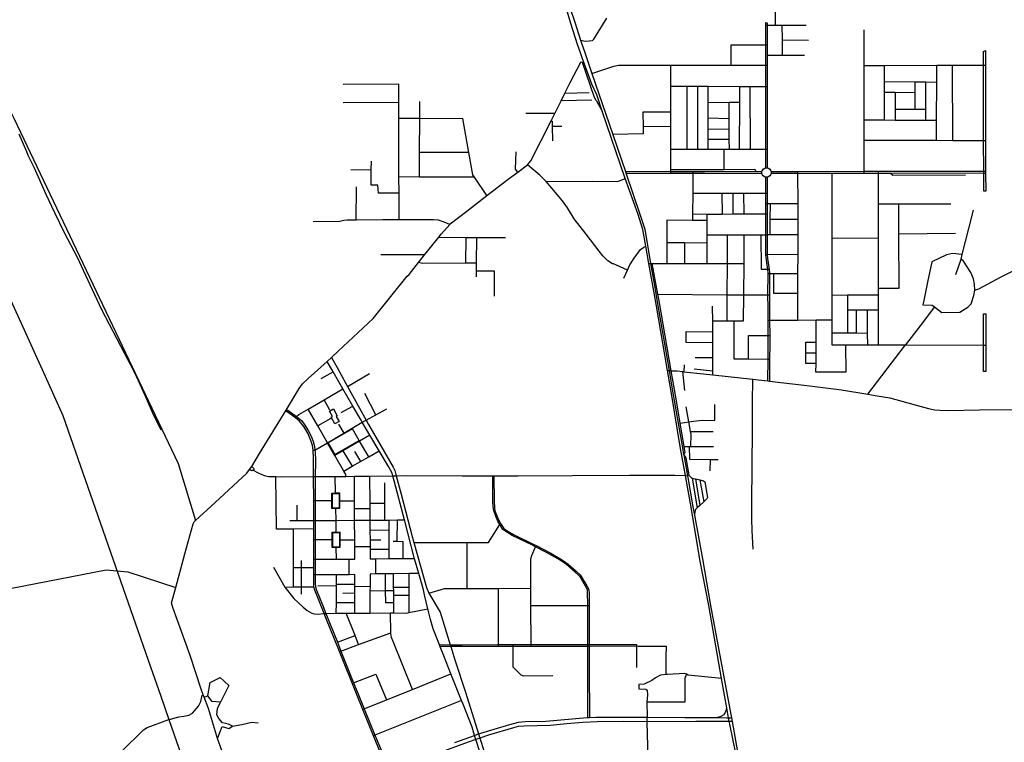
# Model space of a CAD drawing. Header units: millimetres. Extents: x 664923 to 767831, y 3118803 to 3207600.
# Tile 365 of 422: x 702551 to 709504, y 3192135 to 3197235. Entities that reach past the tile are written whole.
import ezdxf

# ---------------------------------------------------------------- set-up
doc = ezdxf.new("R2010")
doc.units = ezdxf.units.MM
for name, color, linetype in [('parks', 8, 'Continuous'), ('railways', 4, 'Continuous'), ('roads_2', 2, 'Continuous'), ('roads_3', 3, 'Continuous')]:
    doc.layers.add(name, color=color, linetype=linetype)

msp = doc.modelspace()

# ---------------------------------------------------------------- linework, layer by layer
at = {"layer": 'parks'}
for points in [[(704775.77, 3194382.55), (704749.73, 3194429.23), (704759.21, 3194434.47), (704737.64, 3194473.13), (704766.06, 3194488.82), (704793.63, 3194439.4), (704785.98, 3194435.19), (704806.02, 3194399.27), (704775.77, 3194382.55)], [(704729.35, 3194247.73), (704777.11, 3194166.39), (704947.89, 3194265.67), (704900.12, 3194347.01), (704729.35, 3194247.73)], [(704760.35, 3193788.28), (704759.12, 3193891.21), (704806.2, 3193891.78), (704807.43, 3193788.85), (704760.35, 3193788.28)], [(704762.5, 3193512.7), (704761.28, 3193615.64), (704808.36, 3193616.21), (704809.59, 3193513.27), (704762.5, 3193512.7)]]:
    msp.add_lwpolyline(points, close=True, dxfattribs=at)
at = {"layer": 'railways'}
msp.add_lwpolyline([(700349.51, 3199956.68), (700767.39, 3199027.11), (700923.91, 3198683.95), (701225.61, 3198022.48), (702063.2, 3196185.82), (702558.02, 3195098.74), (702709.58, 3194766.4), (702854.33, 3194441.44), (703474.18, 3192668.03), (703544.1, 3192466.67), (703603.99, 3192294.94), (704128.29, 3190791.78), (704219.23, 3190531.1), (704868.83, 3188689.91)], dxfattribs=at)
at = {"layer": 'roads_2'}
for points in [[(706152.14, 3198152.57), (706471.63, 3197216.92), (706512.01, 3197089.66), (706518.44, 3197069.41)], [(706488.94, 3197060.45), (706443.37, 3197209.6), (706387.18, 3197401.14)], [(706512.01, 3197089.66), (706544.52, 3197082.95), (706573.24, 3197085.38), (706594.58, 3197089.08), (706604.43, 3197097.1), (706696.5, 3197246.4)], [(707818.67, 3196189.58), (707818.82, 3196322.02), (707819.31, 3196762.34), (707819.48, 3196914.74), (707819.64, 3197056.79), (707819.81, 3197196.43), (707819.82, 3197214.62)], [(707819.82, 3197214.62), (707828.38, 3197214.25)], [(707828.38, 3197214.25), (707828.4, 3197196.42), (707828.56, 3197056.78), (707828.64, 3196985.33), (707828.71, 3196914.73), (707828.89, 3196762.33), (707829.36, 3196322.01), (707829.51, 3196189.65)], [(706510.25, 3197000.82), (706488.94, 3197060.45)], [(706518.44, 3197069.41), (706538.96, 3197010.31)], [(707254.26, 3194004.48), (707251.97, 3194017.37), (707217.99, 3194209.06), (707147.85, 3194625.21), (707125.19, 3194758.57), (707045.45, 3195227.8), (707021.76, 3195359.83), (706993.86, 3195514.45), (706971.79, 3195636.71), (706950.43, 3195755.11), (706917.96, 3195859.87), (706827.34, 3196113.86), (706664.84, 3196590.35), (706626.27, 3196704.92), (706592, 3196780.69), (706522.8, 3196965.24), (706510.25, 3197000.82)], [(706538.96, 3197010.31), (706590.7, 3196856.19), (706640.23, 3196710.9), (706738.22, 3196425.54), (706828.19, 3196163.6), (706833.48, 3196148.16), (706930.29, 3195863.79), (706964.07, 3195756.18), (707006.19, 3195514.44), (707033.42, 3195358.11), (707055.76, 3195229.27), (707136.46, 3194758.15), (707159.13, 3194627.02), (707230.85, 3194212.89), (707238.98, 3194167.04), (707239.7, 3194163.02), (707265.65, 3194016.6), (707267.84, 3194004.26)], [(709355.63, 3197011.21), (709370.92, 3197017.44)], [(709358.2, 3196024.02), (709358.02, 3196150.76), (709358, 3196165.7), (709357.7, 3196383.24), (709357.65, 3196416.76), (709355.97, 3196912.06), (709355.63, 3197011.21)], [(709370.92, 3197017.44), (709370.79, 3196912.09), (709370.2, 3196416.7), (709370.34, 3196383.21), (709371.28, 3196165.56), (709371.35, 3196150.54), (709371.89, 3196024.26)], [(705286.66, 3195425.64), (705300.02, 3195437.96), (705366.54, 3195520.88), (705412.54, 3195578.23), (705510.23, 3195699.99), (705527.63, 3195721.69), (705587.64, 3195790.29), (705591.61, 3195794.83), (705707.65, 3195883.69), (705849.8, 3195993.98), (705999.86, 3196110.4), (706068.01, 3196158.62), (706137.28, 3196210.95), (706159.42, 3196239.95), (706304.68, 3196522.53), (706330.43, 3196572.63), (706342.58, 3196596.28), (706374.97, 3196663.13), (706400.79, 3196716.41), (706437.63, 3196792.46), (706513.74, 3196935.2), (706518.01, 3196936.82), (706522.83, 3196934.87), (706606.54, 3196687.42), (706619.7, 3196667.8), (706623.59, 3196661.98), (706664.84, 3196590.35)], [(702543.99, 3196429.69), (702598.22, 3196305.21), (702607.95, 3196278.34), (702652.01, 3196189.63), (702734.8, 3196003.52), (702796.32, 3195875.42), (702863.96, 3195734.17), (702956.11, 3195558.85), (702998.22, 3195466.66), (703062.19, 3195331.41), (703129.47, 3195189.03), (703287.59, 3194883.74), (703355.77, 3194755.46), (703387.32, 3194688.4), (703434.24, 3194585.93), (703488.5, 3194460.57), (703546.74, 3194339.6)], [(706828.19, 3196163.6), (707149.15, 3196163.75), (707304.47, 3196163.84), (707748.57, 3196164.09), (707791.43, 3196164.11)], [(707791.55, 3196148.29), (707388.11, 3196150.54), (707304.37, 3196150.18), (707149.21, 3196149.27), (706833.48, 3196148.16)], [(707858.07, 3196156.19), (707857.52, 3196150.45), (707855.51, 3196143.63), (707847.97, 3196132.51), (707837.61, 3196125.6), (707829.25, 3196123.24), (707824.01, 3196122.87), (707819.57, 3196123.2), (707810.98, 3196125.59), (707800.22, 3196132.91), (707793.09, 3196143.65), (707791.55, 3196148.29), (707790.54, 3196156.73), (707791.43, 3196164.11), (707792.73, 3196168.36), (707800.62, 3196180.41), (707812.72, 3196188.01), (707818.67, 3196189.58), (707824.57, 3196190.05), (707829.51, 3196189.65), (707837.87, 3196187.23), (707848.37, 3196180.02), (707855.45, 3196169.44), (707857.03, 3196164.74), (707858.07, 3196156.19)], [(707857.03, 3196164.74), (708044.58, 3196164.97), (708514.06, 3196165.58), (708616.03, 3196165.71), (708974.09, 3196166.19), (709326.66, 3196166.03), (709358, 3196165.7), (709371.28, 3196165.56)], [(709371.35, 3196150.54), (709358.02, 3196150.76), (709325.8, 3196151.26), (708699.27, 3196149.12), (708616.04, 3196148.83), (708514.04, 3196149.05), (708286.03, 3196149.53), (708044.65, 3196150.05), (707857.52, 3196150.45)], [(707834.58, 3194685.3), (707836.03, 3194838.31), (707837.04, 3194945.19), (707836.61, 3195006.12), (707835.86, 3195112.31), (707835.23, 3195201.38), (707834.79, 3195292.89), (707836.25, 3195440.92), (707836.32, 3195448), (707833.49, 3195471.9), (707824.14, 3195537.01), (707819.83, 3195578.97), (707820.35, 3195670.51), (707820.32, 3195715.81), (707820.19, 3195864.28), (707820.12, 3195935.28), (707820.08, 3195982.61), (707820.01, 3196011.97), (707819.77, 3196098.68), (707819.57, 3196123.2)], [(707829.25, 3196123.24), (707829.4, 3196096.65), (707829.45, 3196011.99), (707829.47, 3195983.52), (707829.57, 3195935.33), (707829.72, 3195864.3), (707829.79, 3195833.27), (707829.22, 3195715.77), (707828.59, 3195587.75), (707829.3, 3195579.03), (707831.64, 3195550.03), (707840.85, 3195488.67), (707843.07, 3195471.83), (707845.96, 3195449.94), (707845.95, 3195440.89), (707845.83, 3195292.92), (707845.91, 3195189.09), (707846.27, 3195112.36), (707846.77, 3195006.11), (707847.05, 3194945.37), (707846.15, 3194838.15), (707844.85, 3194684.09)], [(709371.89, 3196024.26), (709358.2, 3196024.02)], [(709357.22, 3195158.27), (709372.58, 3195158.29)], [(709357.6, 3194751.99), (709357.43, 3194938.34), (709357.22, 3195158.27)], [(709372.58, 3195158.29), (709372.78, 3194938.31), (709372.96, 3194752)], [(705802.97, 3192060.28), (705772.64, 3192155.21), (705763.5, 3192183.84), (705745.23, 3192241.03), (705681.81, 3192404.06), (705671.13, 3192430.66), (705595.75, 3192618.27), (705544.72, 3192745.28), (705520.08, 3192809.89), (705515.37, 3192822.22), (705471.67, 3192936.82), (705451.09, 3193002.63), (705433.47, 3193077.39), (705410.03, 3193176.85), (705401.46, 3193210.99), (705368.41, 3193326.51), (705339.29, 3193429.64), (705291.64, 3193614.2), (705267.74, 3193704.64), (705185.73, 3194014.86), (705180.62, 3194034.21), (705154.27, 3194081.43), (705088.6, 3194192.45), (705022.68, 3194303.9), (704969.7, 3194393.46), (704961.32, 3194407.62), (704902.93, 3194508.49), (704832.81, 3194629.59), (704803.45, 3194680.31), (704763.23, 3194750.41), (704721.32, 3194823.44)], [(704752.08, 3194851.48), (704792.79, 3194780.96), (704854.41, 3194667.39), (704865.73, 3194646.93), (704997.02, 3194409.46), (705014.12, 3194378.54), (705187.91, 3194075.85), (705199.69, 3194052.83), (705209.66, 3194015.08), (705243.84, 3193885.74), (705323.2, 3193587.18), (705334.56, 3193545.97), (705422.4, 3193227.5), (705439.25, 3193187.02), (705520.71, 3193052.72), (705538.9, 3192993.12), (705591.62, 3192822.9), (705595.39, 3192810.73), (705624.29, 3192717.45), (705698.59, 3192488.43), (705791.48, 3192194.11), (705800.68, 3192164.95), (705830.79, 3192069.58)], [(707125.19, 3194758.57), (707136.46, 3194758.15), (707150.99, 3194757.6), (707193.77, 3194756), (707232.32, 3194751.68), (707241.18, 3194750.69), (707379.94, 3194735.14), (707444.79, 3194728.13), (707726.85, 3194697.65), (707764.96, 3194693.53), (707834.58, 3194685.3), (707844.85, 3194684.09), (708108.53, 3194652.92), (708352.83, 3194623.7), (708539.81, 3194591.49), (708606.88, 3194579.94), (708695.09, 3194565.7), (708821.93, 3194531.59), (708969.25, 3194491.47), (709014.1, 3194481.72), (709049.07, 3194478.47), (709108.87, 3194475.93), (709328.52, 3194481.85), (709881.57, 3194485.52)], [(709372.96, 3194752), (709357.6, 3194751.99)], [(705098.83, 3192060.94), (705049.44, 3192181.45), (704973.22, 3192367.41), (704928.41, 3192476.73), (704809.02, 3192775.22), (704713.52, 3193013.99), (704701.2, 3193044.84), (704636.02, 3193208.03), (704628.8, 3193233.28), (704627.33, 3193264.75), (704627.56, 3193319.69), (704627.76, 3193367.94), (704628.02, 3193427.51), (704628.59, 3193563.46), (704628.69, 3193587.68), (704628.45, 3193640.69), (704628.16, 3193699.75), (704627.5, 3193839.18), (704626.69, 3194010.44), (704626.56, 3194038.34), (704626.3, 3194140.47), (704623.8, 3194194.55), (704623.47, 3194196.77), (704618.59, 3194228.7), (704606.57, 3194265.17), (704584.46, 3194316.46), (704556.59, 3194363.36), (704527.34, 3194400.45), (704498.01, 3194425.61), (704438.57, 3194467.37), (704432.9, 3194479.74)], [(704432.9, 3194479.74), (704444.94, 3194478.88), (704505.57, 3194434.75), (704518.02, 3194425.68), (704539.66, 3194406.83), (704560.12, 3194379.73), (704587.4, 3194336.54), (704610.39, 3194290.24), (704622.93, 3194257.17), (704632.43, 3194223.39), (704635.15, 3194197.46), (704636.61, 3194183.47), (704639.24, 3194121.25), (704637.32, 3194010.49), (704636.66, 3193972.02), (704637.37, 3193839.24), (704638.12, 3193699.82), (704638.26, 3193672.38), (704637.9, 3193563.52), (704637.45, 3193427.53), (704637.11, 3193319.71), (704636.9, 3193257.43), (704638.89, 3193231.09), (704645.81, 3193208.28), (704688.81, 3193106.03), (704713.19, 3193044.93), (704794.08, 3192842.25), (704819.32, 3192778.97), (704908.44, 3192555.68), (704937.73, 3192482.29), (704983.01, 3192371.35), (705058.94, 3192185.26), (705067.97, 3192163.14), (705129.79, 3192017.54)], [(704190.11, 3194082.65), (704201.68, 3194070.85), (704203.36, 3194062.62), (704199.79, 3194055.83), (704192.49, 3194051.73), (704186.33, 3194052.53), (704174.23, 3194060.56)], [(704199.79, 3194055.83), (704235.47, 3194036.89), (704276.36, 3194018.97), (704309.7, 3194010.37), (704359.32, 3194009.87), (704397.31, 3194009.48), (704626.69, 3194010.44), (704637.32, 3194010.49), (704714.78, 3194010.81), (704779.53, 3194011.37), (704854.51, 3194012.01), (704915.39, 3194012.53), (705021.88, 3194013.46), (705185.73, 3194014.86), (705209.66, 3194015.08), (705282.42, 3194018.35)], [(705282.42, 3194018.35), (705674.82, 3194016.82), (705890.91, 3194016.5), (705899.04, 3194016.48), (706071.01, 3194016.22), (706454.85, 3194018.78), (706855.92, 3194019.52), (707177.38, 3194021.6), (707251.97, 3194017.37), (707265.65, 3194016.6)], [(708418.5, 3189054.78), (708317.08, 3189441.66), (708171.89, 3189958.73), (707939.21, 3190749.69), (707755.95, 3191382.76), (707702.38, 3191569.94), (707674.71, 3191665.86), (707659.61, 3191764.54), (707605.77, 3192067.7), (707565.28, 3192261.99), (707561.49, 3192282.33), (707556.6, 3192308.63), (707543.7, 3192377.9), (707526.98, 3192467.7), (707506.36, 3192585.5), (707416.41, 3193099.68), (707352.52, 3193425.13), (707292.45, 3193795.45), (707254.26, 3194004.48)], [(707267.84, 3194004.26), (707304.54, 3193797.27), (707315.2, 3193737.48), (707371.89, 3193430.37), (707428.67, 3193100.54), (707545.98, 3192469.37), (707572.26, 3192330.74), (707576.23, 3192308.5), (707580.91, 3192282.34), (707619.37, 3192067.1), (707660.96, 3191831.3), (707675.02, 3191757.21), (707694.49, 3191666.31), (707776.05, 3191385.28), (707954.49, 3190754.74), (708094.37, 3190276.73), (708133.53, 3190138.86), (708194.84, 3189984.97), (708238.82, 3189868.63), (708358.69, 3189442.41), (708465.82, 3189058.17)]]:
    msp.add_lwpolyline(points, dxfattribs=at)
at = {"layer": 'roads_3'}
for points in [[(707888.1, 3197196.36), (707888.48, 3197269.7), (707888.86, 3197345.36)], [(707819.81, 3197196.43), (707828.4, 3197196.42), (707888.1, 3197196.36), (707933.68, 3197196.32), (708103.29, 3197196.13)], [(707933.68, 3197196.32), (707934.46, 3197092.26), (707935.24, 3196985.62)], [(708514.04, 3196149.05), (708514.06, 3196165.58), (708514.28, 3196385.03), (708514.39, 3196494.28), (708514.32, 3196527.71), (708513.48, 3196909.85), (708512.93, 3197164.25)], [(702239.37, 3197076.16), (702510.34, 3196539.59), (703668.8, 3194101.81), (703791.65, 3193701.61)], [(707575.89, 3196915.14), (707575.32, 3197057.07)], [(707575.32, 3197057.07), (707819.64, 3197056.79), (707828.56, 3197056.78)], [(707934.46, 3197092.26), (708120.04, 3197091.6)], [(707828.64, 3196985.33), (707935.24, 3196985.62), (708093.15, 3196986.07)], [(706590.7, 3196856.19), (706746.91, 3196907.55), (706779.64, 3196915.16), (707048.69, 3196915.37), (707148.47, 3196915.38), (707420.21, 3196915.41), (707575.89, 3196915.14), (707819.48, 3196914.74), (707828.71, 3196914.73)], [(707149.21, 3196149.27), (707149.15, 3196163.75), (707149.33, 3196178.41), (707148.45, 3196304.42), (707148.46, 3196322.61), (707148.53, 3196480.51), (707148.57, 3196583.47), (707148.65, 3196762.94), (707148.47, 3196915.38)], [(709370.79, 3196912.09), (709355.97, 3196912.06), (709137.8, 3196911.48), (709026.01, 3196911.19), (708657.34, 3196910.22), (708513.48, 3196909.85)], [(708656.56, 3196527.36), (708656.96, 3196720.88), (708657.12, 3196797.94), (708657.34, 3196910.22)], [(709025.47, 3196383.94), (709025.61, 3196526.48), (709025.89, 3196794.92), (709026.01, 3196911.19)], [(709140.12, 3196383.69), (709137.8, 3196911.48)], [(704834.1, 3196779.16), (705227.12, 3196783.08)], [(705230.05, 3195823.5), (705229.48, 3196009.83), (705229.14, 3196125.08), (705227.89, 3196541.35), (705227.54, 3196654.33), (705227.12, 3196783.08)], [(707828.89, 3196762.33), (707819.31, 3196762.34), (707710.11, 3196762.44), (707636.22, 3196762.5), (707412.88, 3196762.7), (707339.88, 3196762.77), (707261.97, 3196762.83), (707148.65, 3196762.94)], [(707261.97, 3196762.83), (707262.72, 3196322.51)], [(707338.63, 3196322.44), (707339.88, 3196762.77)], [(707413.08, 3196322.38), (707413.05, 3196389.61), (707413.02, 3196461.41), (707412.99, 3196539.42), (707412.93, 3196651.27), (707412.88, 3196762.7)], [(707634.7, 3196322.19), (707635.84, 3196652.7), (707636.22, 3196762.5)], [(707710.86, 3196322.11), (707710.11, 3196762.44)], [(708657.12, 3196797.94), (708874.21, 3196796.16), (708949.08, 3196795.55), (709025.89, 3196794.92)], [(708873.66, 3196603.84), (708873.99, 3196719.7), (708874.21, 3196796.16)], [(708949.39, 3196526.66), (708949.3, 3196604.12), (708949.08, 3196795.55)], [(706400.79, 3196716.41), (706572.76, 3196720.32)], [(708873.99, 3196719.7), (708732.09, 3196720.46), (708656.96, 3196720.88)], [(708732.09, 3196720.46), (708732.62, 3196603.31), (708732.97, 3196527.17)], [(704835.78, 3196650.33), (705227.54, 3196654.33)], [(705373.68, 3196124.75), (705374.45, 3196297.83), (705375.54, 3196540.38), (705375.8, 3196658.95)], [(706591.88, 3196667.19), (706374.97, 3196663.13)], [(707412.93, 3196651.27), (707561.19, 3196652.22), (707635.84, 3196652.7)], [(707561.98, 3196322.24), (707561.81, 3196388.6), (707561.64, 3196462.06), (707561.46, 3196536.7), (707561.19, 3196652.22)], [(706330.43, 3196572.63), (706125.78, 3196572.65)], [(707148.57, 3196583.47), (706950.86, 3196582.93), (706952.57, 3196479.82), (706953.39, 3196430.04)], [(708732.62, 3196603.31), (708873.66, 3196603.84), (708949.3, 3196604.12)], [(705227.89, 3196541.35), (705375.54, 3196540.38), (705681.15, 3196538.39)], [(705849.8, 3195993.98), (705762.1, 3196123.88), (705751.57, 3196139.48), (705723.46, 3196298.66), (705681.15, 3196538.39)], [(706304.68, 3196522.53), (706310.94, 3196518.82), (706311.49, 3196483.87), (706313.1, 3196380.96)], [(706311.49, 3196483.87), (706378.1, 3196484.32)], [(707148.53, 3196480.51), (706952.57, 3196479.82)], [(707561.46, 3196536.7), (707412.99, 3196539.42)], [(708514.32, 3196527.71), (708656.56, 3196527.36), (708732.97, 3196527.17), (708949.39, 3196526.66), (709025.61, 3196526.48)], [(706953.39, 3196430.04), (706738.22, 3196425.54)], [(707561.64, 3196462.06), (707413.02, 3196461.41)], [(707561.81, 3196388.6), (707413.05, 3196389.61)], [(708514.28, 3196385.03), (709025.47, 3196383.94), (709140.12, 3196383.69), (709357.7, 3196383.24), (709370.34, 3196383.21)], [(705723.46, 3196298.66), (705374.45, 3196297.83)], [(706068.01, 3196158.62), (706053.05, 3196180.15), (706056.75, 3196303.39)], [(707148.46, 3196322.61), (707262.72, 3196322.51), (707338.63, 3196322.44), (707413.08, 3196322.38), (707524.12, 3196322.28), (707561.98, 3196322.24), (707634.7, 3196322.19), (707710.86, 3196322.11), (707818.82, 3196322.02), (707829.36, 3196322.01)], [(707524.12, 3196322.28), (707523.26, 3196178.97)], [(705229.48, 3196009.83), (705083.34, 3196011.1), (705079.96, 3196067.62), (705032.03, 3196067.07), (705033.3, 3196173.46), (705034.08, 3196237.14)], [(706843.21, 3195468.05), (706765.05, 3195503.05), (706743.21, 3195511.89), (706737.51, 3195512.41), (706703.65, 3195534.22), (706669.15, 3195567.96), (706642.23, 3195601.41), (706551.84, 3195722.55), (706465.71, 3195829.73), (706419.46, 3195907.87), (706383.03, 3195955.81), (706308.13, 3196047.06), (706267.37, 3196092.45), (706251.85, 3196109.74), (706222.9, 3196138.75), (706181.64, 3196173.84), (706137.28, 3196210.95)], [(705033.3, 3196173.46), (704890.17, 3196175.05)], [(707149.33, 3196178.41), (707523.26, 3196178.97), (707741.47, 3196179.47), (707748.57, 3196164.09)], [(707304.47, 3196163.84), (707304.37, 3196150.18), (707303.41, 3196011.56), (707302.39, 3195864.49), (707302.07, 3195818.77)], [(708045.14, 3195113.17), (708045.89, 3195302.45), (708046.43, 3195440.47), (708046.98, 3195580.36), (708047.52, 3195716.43), (708047.95, 3195827.04), (708048.38, 3195936.58), (708044.65, 3196150.05), (708044.58, 3196164.97)], [(708286.03, 3196149.53), (708286.18, 3195690.13), (708286.3, 3195291.98), (708286.36, 3195114.17), (708286.39, 3195023.51), (708286.41, 3194940.79)], [(708616.28, 3194940.02), (708616.24, 3195187.49), (708616.21, 3195292.82), (708616.21, 3195339.64), (708616.13, 3195693.89), (708616.08, 3195933.64), (708616.04, 3196148.83), (708616.03, 3196165.71)], [(709229.36, 3196137.54), (708716.65, 3196135.36), (708699.27, 3196149.12)], [(705762.1, 3196123.88), (705373.68, 3196124.75), (705229.14, 3196125.08)], [(706267.37, 3196092.45), (706598.69, 3196094.65), (706773.66, 3196094.22), (706827.34, 3196113.86)], [(704925.9, 3195821.44), (704929.19, 3196055.03)], [(707303.41, 3196011.56), (707509.88, 3196011.73), (707587.95, 3196011.79), (707665.34, 3196011.85), (707820.01, 3196011.97), (707829.45, 3196011.99)], [(707509.88, 3196011.73), (707511.73, 3195863.84)], [(707589.19, 3195863.96), (707587.95, 3196011.79)], [(707666.69, 3195864.06), (707665.34, 3196011.85)], [(708048.38, 3195936.58), (707849.13, 3195935.45), (707829.57, 3195935.33), (707820.12, 3195935.28)], [(707849.13, 3195935.45), (707848.7, 3195827.77), (707848.24, 3195715.83)], [(709125.19, 3195933.98), (708759.67, 3195933.74), (708616.08, 3195933.64)], [(708759.96, 3195339.74), (708759.78, 3195722.26), (708759.67, 3195933.74)], [(707302.39, 3195864.49), (707405.12, 3195863.69), (707511.73, 3195863.84), (707589.19, 3195863.96), (707666.69, 3195864.06), (707820.19, 3195864.28), (707829.72, 3195864.3)], [(707405.41, 3195514.96), (707405.29, 3195660.45), (707405.25, 3195717.87), (707405.16, 3195818.26), (707405.12, 3195863.69)], [(709160.18, 3195436.04), (709197.85, 3195544.53), (709206.54, 3195577.19), (709252.71, 3195761.53), (709285.76, 3195889.84)], [(705587.64, 3195790.29), (705549.26, 3195806.11), (705508.4, 3195819.21), (705472.31, 3195823.81), (705230.05, 3195823.5), (705115.77, 3195823.36), (704925.9, 3195821.44), (704864.05, 3195820.83), (704840.73, 3195817.75), (704812.56, 3195810.88), (704623.52, 3195808.72)], [(707120.96, 3195819.7), (707120.86, 3195663.6), (707120.76, 3195514.32)], [(707405.16, 3195818.26), (707302.07, 3195818.77), (707120.96, 3195819.7)], [(707848.7, 3195827.77), (708047.95, 3195827.04)], [(707405.25, 3195717.87), (707546.7, 3195717.09), (707663.58, 3195716.43), (707785.8, 3195715.94), (707820.32, 3195715.81), (707829.22, 3195715.77)], [(707546.7, 3195717.09), (707546.59, 3195515.32), (707545.23, 3195293.83), (707544.1, 3195107.61)], [(707663.58, 3195716.43), (707664.68, 3195515.62), (707662.42, 3195292.56), (707660.55, 3195108.05)], [(707843.07, 3195471.83), (707833.49, 3195471.9), (707787.95, 3195472.26), (707785.8, 3195715.94)], [(708047.52, 3195716.43), (707848.24, 3195715.83), (707829.22, 3195715.77)], [(709160.02, 3195725.9), (708759.78, 3195722.26)], [(705510.23, 3195699.99), (705703.26, 3195698.76), (705775.47, 3195698.3), (705980.64, 3195697)], [(705701.64, 3195516.49), (705703.26, 3195698.76)], [(705775.47, 3195698.3), (705774.5, 3195516.94), (705774.51, 3195463.11), (705774.52, 3195420.58)], [(707120.86, 3195663.6), (707244.09, 3195662.24), (707405.29, 3195660.45)], [(707244.09, 3195662.24), (707244.48, 3195514.59)], [(708616.13, 3195693.89), (708286.18, 3195690.13)], [(705101.9, 3195577.84), (705399.08, 3195578.08), (705412.54, 3195578.23)], [(706817.44, 3195411.41), (706843.21, 3195468.05), (706860.19, 3195505.39), (706889.25, 3195552.61), (706935.52, 3195613.98), (706957.97, 3195630.31), (706971.79, 3195636.71)], [(707819.83, 3195578.97), (707829.3, 3195579.03), (708046.98, 3195580.36)], [(709206.54, 3195577.19), (709138.21, 3195585.99), (709095.82, 3195575.79), (708992.23, 3195526.16), (708961.96, 3195381.92), (708934.82, 3195253.59), (708928.95, 3195221.78), (708993.92, 3195221.15), (709011.6, 3195207.74), (709063.45, 3195168.42), (709189.69, 3195170.5), (709246.73, 3195206.66), (709270.11, 3195230.36), (709289.43, 3195288.31), (709296.01, 3195325.74), (709293.04, 3195367.64), (709285.89, 3195406.04), (709266.73, 3195450.45), (709216.06, 3195530.81), (709197.85, 3195544.53)], [(705774.5, 3195516.94), (705701.64, 3195516.49), (705396.37, 3195514.61), (705366.54, 3195520.88)], [(706993.86, 3195514.45), (707006.19, 3195514.44), (707018.05, 3195514.42), (707120.76, 3195514.32), (707244.48, 3195514.59), (707405.41, 3195514.96), (707546.59, 3195515.32), (707664.68, 3195515.62)], [(707238.98, 3194167.04), (707249.14, 3194180.14), (707241.89, 3194223.2), (707214.4, 3194386.6), (707185.25, 3194559.81), (707150.99, 3194757.6), (707065.76, 3195250.71), (707057.01, 3195299.12), (707018.05, 3195514.42)], [(709296.01, 3195325.74), (709322.63, 3195336.35), (709477.14, 3195417.16), (709662.82, 3195513.04)], [(705774.51, 3195463.11), (705902.22, 3195462.65)], [(705902.22, 3195462.65), (705902.01, 3195284.59)], [(708046.43, 3195440.47), (707875.54, 3195440.83), (707845.95, 3195440.89), (707836.25, 3195440.92)], [(707875.04, 3195303.04), (707875.54, 3195440.83)], [(704009.95, 3191992.47), (703947.67, 3192161.83), (703883.68, 3192372.51), (703853.79, 3192453.25), (703847.58, 3192469.08), (703829.21, 3192515.89), (703753.82, 3192747.89), (703632.58, 3193087.33), (703622.78, 3193119.87), (703652.38, 3193226.68), (703717.23, 3193464.93), (703775.58, 3193676.63), (703783.31, 3193692.05), (703791.65, 3193701.61), (703930.3, 3193826.74), (704155.61, 3194034.65), (704174.23, 3194060.56), (704190.11, 3194082.65), (704244.76, 3194173.21), (704432.9, 3194479.74), (704525.26, 3194631.29), (704548.34, 3194664.11), (704588.24, 3194702.12), (704721.32, 3194823.44), (704752.08, 3194851.48), (704799.95, 3194895.12), (705046.32, 3195126.34), (705286.66, 3195425.64)], [(707057.01, 3195299.12), (707545.23, 3195293.83), (707662.42, 3195292.56), (707834.79, 3195292.89), (707845.83, 3195292.92)], [(708045.89, 3195302.45), (707875.04, 3195303.04)], [(708286.3, 3195291.98), (708399.08, 3195292.27), (708616.21, 3195292.82)], [(708399.36, 3195022.31), (708399.18, 3195187.03), (708399.08, 3195292.27)], [(708616.21, 3195339.64), (708759.96, 3195339.74)], [(707444.79, 3194728.13), (707444.88, 3194757.93), (707445.15, 3194847.93), (707445.48, 3194955.09), (707445.71, 3195032.64), (707445.88, 3195089.47), (707445.4, 3195107.23), (707442.54, 3195213.58)], [(708399.18, 3195187.03), (708459.46, 3195187.16), (708534.18, 3195187.32), (708616.24, 3195187.49)], [(708459.81, 3195021.68), (708459.46, 3195187.16)], [(708534.18, 3195187.32), (708535.83, 3195020.88), (708536.63, 3194940.22)], [(709011.6, 3195207.74), (708909.91, 3195074.14), (708806.46, 3194939.6)], [(707660.55, 3195108.05), (707592.63, 3195107.79), (707544.1, 3195107.61), (707445.4, 3195107.23)], [(707592.63, 3195107.79), (707592.87, 3194842.26)], [(708286.36, 3195114.17), (708175.79, 3195113.71), (708045.14, 3195113.17), (707846.27, 3195112.36), (707835.86, 3195112.31)], [(708173.81, 3194748.01), (708174.14, 3194808.52), (708174.55, 3194884.05), (708174.96, 3194959.55), (708175.79, 3195113.71)], [(707445.48, 3194955.09), (707256.02, 3194955.99), (707256.41, 3195033.54), (707445.71, 3195032.64)], [(708535.83, 3195020.88), (708459.81, 3195021.68), (708399.36, 3195022.31), (708286.39, 3195023.51)], [(707697.7, 3194840.56), (707698.32, 3195006.21)], [(707698.32, 3195006.21), (707836.61, 3195006.12), (707846.77, 3195006.11)], [(708101.43, 3194808.93), (708101.87, 3194884.54), (708102.31, 3194959.96)], [(708102.31, 3194959.96), (708174.96, 3194959.55)], [(708101.87, 3194884.54), (708174.55, 3194884.05)], [(708286.41, 3194940.79), (708382.05, 3194940.57), (708536.63, 3194940.22), (708616.28, 3194940.02), (708806.46, 3194939.6), (709357.43, 3194938.34), (709372.78, 3194938.31)], [(708382.05, 3194940.57), (708383.8, 3194746.95)], [(708539.81, 3194591.49), (708806.46, 3194939.6)], [(707445.15, 3194847.93), (707320.13, 3194848.22)], [(707592.87, 3194842.26), (707697.7, 3194840.56), (707836.03, 3194838.31), (707846.15, 3194838.15)], [(708174.14, 3194808.52), (708101.43, 3194808.93)], [(704679.99, 3194701.72), (704763.23, 3194750.41)], [(704865.73, 3194646.93), (705020.77, 3194737.23)], [(707248.06, 3194619.15), (707232.32, 3194751.68)], [(707243.4, 3194798.23), (707241.18, 3194750.69)], [(707312.59, 3194770.03), (707444.88, 3194757.93)], [(708383.8, 3194746.95), (708173.81, 3194748.01)], [(707730.36, 3193498.64), (707724.07, 3193628.97), (707719.66, 3193710.02), (707721.69, 3193850.13), (707723.33, 3194055.45), (707722.09, 3194124.57), (707725.45, 3194300.44), (707724.42, 3194534.37), (707726.85, 3194697.65)], [(704498.01, 3194425.61), (704505.57, 3194434.75), (704521.08, 3194447.58), (704587.5, 3194486.36), (704701.73, 3194553.06), (704832.81, 3194629.59)], [(705066.55, 3194447.41), (704987.2, 3194596.68)], [(704741.33, 3194479.01), (704701.73, 3194553.06)], [(704854.51, 3194012.01), (704854.3, 3194024.35), (704840.09, 3194048.81), (704775.95, 3194159.19), (704723.61, 3194249.28), (704656.93, 3194368.04), (704587.5, 3194486.36)], [(704623.47, 3194196.77), (704635.15, 3194197.46), (704723.61, 3194249.28), (704839.1, 3194316.95), (704969.7, 3194393.46), (704997.02, 3194409.46), (705066.55, 3194447.41), (705143.2, 3194489.24)], [(704821.19, 3194462.48), (704902.93, 3194508.49)], [(707214.4, 3194386.6), (707275.71, 3194396.83), (707309.98, 3194402.54), (707369.92, 3194407.5), (707459.31, 3194406.05), (707459.6, 3194520.38)], [(707289.87, 3194223.16), (707291.33, 3194307.42), (707287.53, 3194329.15), (707275.71, 3194396.83), (707258.02, 3194502.08)], [(704746.75, 3194421.26), (704656.93, 3194368.04)], [(704801.24, 3194381.56), (704839.1, 3194316.95)], [(707287.53, 3194329.15), (707448.49, 3194329.72)], [(705022.68, 3194303.9), (704949.19, 3194260.79), (704833.59, 3194192.99), (704775.95, 3194159.19)], [(705015.18, 3194150.02), (704949.19, 3194260.79)], [(704833.59, 3194192.99), (704899.67, 3194083.24)], [(704840.09, 3194048.81), (704899.67, 3194083.24), (704958.16, 3194117.06), (705015.18, 3194150.02), (705088.6, 3194192.45)], [(704915.8, 3194186.99), (704958.16, 3194117.06)], [(707241.89, 3194223.2), (707277.89, 3194223.17), (707289.87, 3194223.16), (707449.62, 3194223.03)], [(707277.89, 3194223.17), (707281.32, 3194132.39), (707426, 3194131.38), (707482.26, 3194130.99)], [(707239.7, 3194163.02), (707254.35, 3194141.81), (707275.67, 3194019.75), (707294.63, 3194001.06), (707298.5, 3194000.1), (707324.11, 3193993.8), (707354.13, 3193986.41), (707380.33, 3193979.96), (707389.76, 3193972.92), (707407.76, 3193863.16), (707403.81, 3193852.8), (707381.03, 3193831.68), (707353.65, 3193806.28), (707335.12, 3193789.09), (707322.93, 3193777.78), (707317.52, 3193762.25), (707315.2, 3193737.48)], [(707426, 3194131.38), (707425.07, 3194051.39)], [(704364.1, 3193639.99), (704359.32, 3194009.87)], [(704781, 3193894.67), (704779.53, 3194011.37)], [(704916.51, 3193428.11), (704916.34, 3193516.58), (704916.25, 3193564.58), (704915.98, 3193701.94), (704915.83, 3193785.67), (704915.72, 3193839.7), (704915.39, 3194012.53)], [(705021.88, 3194013.46), (705023.1, 3193819.41), (705023.31, 3193785.62), (705023.84, 3193702.77), (705024.29, 3193630.81), (705024.72, 3193564.23), (705025.01, 3193516.05), (705025.13, 3193497.23), (705025.57, 3193428.38)], [(706562.72, 3192309.37), (706563.57, 3192371.99), (706562.6, 3192812.2), (706562.58, 3192825.46), (706562.02, 3193082.02), (706561.88, 3193100.5), (706561.18, 3193199.76), (706559.97, 3193209.47), (706555.06, 3193220.5), (706507.47, 3193303.06), (706495.19, 3193316.56), (706412.16, 3193388.92), (706367.42, 3193420.26), (706271.62, 3193474.67), (706194.16, 3193514.59), (706167.97, 3193528.08), (706028.54, 3193594.61), (705982.86, 3193621.81), (705963.07, 3193637.43), (705951.66, 3193654.67), (705941.35, 3193672.23), (705927.96, 3193695.04), (705915.09, 3193724.79), (705898.7, 3193771.67), (705894.04, 3193797.63), (705892.1, 3193837.15), (705890.91, 3194016.5)], [(705899.04, 3194016.48), (705901.28, 3193834.37), (705903.01, 3193793.12), (705906.88, 3193769.61), (705915.7, 3193745.69), (705930.66, 3193710.08), (705946.11, 3193679.8), (705968.38, 3193644.41), (705993.88, 3193627.17), (706038.31, 3193600.93), (706181.56, 3193531.49), (706197.92, 3193523.13), (706300.95, 3193470.47), (706376.59, 3193425.14), (706423.39, 3193391.07), (706480.3, 3193343.68), (706508.21, 3193315.92), (706522.91, 3193294.56), (706556.77, 3193238.16), (706568.82, 3193213.31), (706571.3, 3193185.35), (706571.3, 3193100.49), (706571.33, 3192879.17), (706571.43, 3192825.48), (706571.46, 3192812.2), (706571.75, 3192661.47), (706574.1, 3192309.79)], [(707298.5, 3194000.1), (707335.12, 3193789.09)], [(707324.11, 3193993.8), (707353.65, 3193806.28)], [(707354.13, 3193986.41), (707381.03, 3193831.68)], [(705130.37, 3193703.58), (705129.37, 3193819.57), (705128.11, 3193966.36)], [(704755.66, 3193839.89), (704637.37, 3193839.24), (704627.5, 3193839.18)], [(704756.1, 3193784.45), (704755.66, 3193839.89), (704755.22, 3193894.46), (704781, 3193894.67), (704809.14, 3193894.9), (704809.58, 3193839.14), (704810.01, 3193784.88), (704781.91, 3193784.65), (704756.1, 3193784.45)], [(704809.58, 3193839.14), (704915.72, 3193839.7)], [(704509.9, 3193699.63), (704509.5, 3193807.59)], [(704781.91, 3193784.65), (704782.54, 3193700.92), (704783.17, 3193619.1)], [(704915.83, 3193785.67), (705023.31, 3193785.62)], [(705129.37, 3193819.57), (705023.1, 3193819.41)], [(704457.37, 3193699.58), (704509.9, 3193699.63), (704628.16, 3193699.75)], [(704628.16, 3193699.75), (704638.12, 3193699.82), (704782.54, 3193700.92), (704915.98, 3193701.94), (705023.84, 3193702.77), (705130.37, 3193703.58), (705158.97, 3193703.8), (705217.77, 3193704.26), (705267.74, 3193704.64)], [(705159.05, 3193428.92), (705159.02, 3193498.93), (705158.98, 3193631.29), (705158.97, 3193703.8)], [(705217.02, 3193553.54), (705217.77, 3193704.26)], [(704628.45, 3193640.69), (704481.83, 3193640.3), (704364.1, 3193639.99)], [(704481.83, 3193640.3), (704482.14, 3193368.21), (704482.31, 3193232.22)], [(705158.98, 3193631.29), (705024.29, 3193630.81)], [(705334.56, 3193545.97), (705711.02, 3193545.67), (705862.01, 3193545.92), (705941.35, 3193672.23), (705946.11, 3193679.8)], [(704757.82, 3193564.32), (704637.9, 3193563.52), (704628.59, 3193563.46)], [(704758.27, 3193508.87), (704757.82, 3193564.32), (704757.38, 3193618.89), (704783.17, 3193619.1), (704811.29, 3193619.33), (704811.74, 3193563.56), (704812.17, 3193509.31), (704784.06, 3193509.08), (704758.27, 3193508.87)], [(704811.74, 3193563.56), (704916.25, 3193564.58)], [(705024.72, 3193564.23), (705100.81, 3193563.86)], [(705187.3, 3193553.66), (705217.02, 3193553.54), (705255.98, 3193553.36), (705255.57, 3193429.31)], [(704784.06, 3193509.08), (704784.42, 3193427.84)], [(704916.34, 3193516.58), (705025.01, 3193516.05)], [(705025.13, 3193497.23), (705159.02, 3193498.93)], [(705711.68, 3193220.49), (705711.02, 3193545.67)], [(706162.95, 3192811.94), (706162.88, 3192824.63), (706161.28, 3193101.02), (706160.59, 3193220.98), (706161.16, 3193429.68), (706167.2, 3193453.41), (706194.16, 3193514.59), (706197.92, 3193523.13)], [(704538.85, 3193418.28), (704538.97, 3193368.1), (704539.26, 3193232.64), (704539.38, 3193179.36)], [(704628.02, 3193427.51), (704637.45, 3193427.53), (704784.42, 3193427.84), (704876.74, 3193428.03), (704916.51, 3193428.11)], [(704876.52, 3193320.4), (704876.74, 3193428.03)], [(705339.29, 3193429.64), (705255.57, 3193429.31), (705159.05, 3193428.92), (705062.96, 3193428.53), (705025.57, 3193428.38)], [(705062.96, 3193428.53), (705064.38, 3193323.12)], [(702494.6, 3193222.94), (703162.26, 3193353.06), (703314.72, 3193338.68), (703652.38, 3193226.68)], [(704343.38, 3193370.1), (704423.21, 3193230.97), (704487, 3193149.06), (704551.95, 3193089.02), (704580.41, 3193065.52), (704613.33, 3193047.29), (704631.47, 3193041.78), (704651.28, 3193040.4), (704701.2, 3193044.84)], [(704482.14, 3193368.21), (704538.97, 3193368.1), (704627.76, 3193367.94)], [(704627.56, 3193319.69), (704637.11, 3193319.71), (704787.78, 3193320.15), (704876.52, 3193320.4), (704916.86, 3193320.51)], [(704786.54, 3193045.51), (704786.87, 3193118.22), (704787.41, 3193239.51), (704787.47, 3193251.64), (704787.78, 3193320.15)], [(704917.14, 3193046.52), (704917.06, 3193118.56), (704917, 3193187.34), (704916.95, 3193234.76), (704916.93, 3193250.24), (704916.86, 3193320.51)], [(705024.62, 3193322.63), (705024.51, 3193233.32), (705024.47, 3193204.45), (705024.28, 3193047.35)], [(705368.41, 3193326.51), (705298.02, 3193325.89), (705191.32, 3193324.62), (705130.6, 3193323.9), (705064.38, 3193323.12), (705024.62, 3193322.63)], [(705130.6, 3193323.9), (705132.4, 3193205.37), (705133.72, 3193118.66)], [(705192.07, 3193048.22), (705191.89, 3193119.54), (705191.74, 3193171.5), (705191.65, 3193205.88), (705191.58, 3193228.36), (705191.32, 3193324.62)], [(705298.02, 3193325.89), (705298.59, 3193227.03), (705298.91, 3193171.25), (705299.61, 3193050.88)], [(704423.21, 3193230.97), (704482.31, 3193232.22), (704539.26, 3193232.64), (704628.8, 3193233.28)], [(704787.41, 3193239.51), (704656.87, 3193237.42)], [(704787.47, 3193251.64), (704916.93, 3193250.24)], [(705024.51, 3193233.32), (704916.95, 3193234.76)], [(705024.47, 3193204.45), (705132.4, 3193205.37), (705191.65, 3193205.88)], [(705298.59, 3193227.03), (705191.58, 3193228.36)], [(705439.25, 3193187.02), (705551.04, 3193219.97), (705711.68, 3193220.49), (705930.98, 3193221.2), (706091.67, 3193221.72), (706160.59, 3193220.98)], [(705930.95, 3192811.8), (705930.95, 3192824.16), (705930.98, 3193221.2)], [(704917, 3193187.34), (704832.74, 3193185.83)], [(705298.91, 3193171.25), (705191.74, 3193171.5)], [(704701.2, 3193044.84), (704713.19, 3193044.93), (704786.54, 3193045.51), (704856.17, 3193046.05), (704917.14, 3193046.52), (705024.28, 3193047.35), (705168.22, 3193048.48), (705192.07, 3193048.22), (705281.26, 3193047.24), (705299.61, 3193050.88), (705433.47, 3193077.39)], [(704917.06, 3193118.56), (704786.87, 3193118.22)], [(705191.89, 3193119.54), (705133.72, 3193118.66)], [(706161.28, 3193101.02), (706561.88, 3193100.5), (706571.3, 3193100.49)], [(704944.42, 3192824.67), (704918.97, 3192888.53), (704856.17, 3193046.05)], [(705323.73, 3192508.65), (705187.42, 3192847.52), (705176.28, 3192875.64), (705171.03, 3192901.93), (705170.92, 3192907.39), (705168.22, 3193048.48)], [(704794.08, 3192842.25), (704918.97, 3192888.53)], [(704809.02, 3192775.22), (704819.32, 3192778.97), (704944.42, 3192824.67), (705170.92, 3192907.39)], [(705515.37, 3192822.22), (705591.62, 3192822.9), (705674.83, 3192823.64), (705930.95, 3192824.16), (706033.93, 3192824.37), (706162.88, 3192824.63), (706562.58, 3192825.46), (706571.43, 3192825.48), (706905.96, 3192826.19)], [(706905.95, 3192812.43), (706571.46, 3192812.2), (706562.6, 3192812.2), (706162.95, 3192811.94), (706033.8, 3192811.86), (705930.95, 3192811.8), (705677.51, 3192811.64), (705595.39, 3192810.73), (705520.08, 3192809.89)], [(706033.93, 3192824.37), (706033.8, 3192811.86), (706032.08, 3192666.94), (706089.87, 3192611.95), (706107.28, 3192604.88), (706314.73, 3192606.86)], [(706905.96, 3192826.19), (706905.95, 3192812.43)], [(706905.95, 3192812.43), (706906.88, 3192661.86)], [(707115.46, 3192613.41), (707115.89, 3192742.51), (707117.11, 3192812.07), (706918.31, 3192810.25), (706905.95, 3192812.43)], [(703853.79, 3192453.25), (703878.57, 3192464.01), (703895.7, 3192556.8), (703966.25, 3192592.74), (704028.37, 3192536.91), (703969.33, 3192418.13), (703910.27, 3192422.05), (703878.57, 3192464.01)], [(704908.44, 3192555.68), (705065.03, 3192614.92), (705140.49, 3192434.81)], [(704973.22, 3192367.41), (704983.01, 3192371.35), (705140.49, 3192434.81), (705323.73, 3192508.65), (705595.75, 3192618.27)], [(707506.36, 3192585.5), (707270.98, 3192609.46), (707260.35, 3192614.69), (707247.8, 3192620.84), (707124.66, 3192614.45), (707115.46, 3192613.41), (707075.61, 3192608.91), (707041.37, 3192589.87), (707015.52, 3192570.98), (706961.13, 3192545.92), (706923.66, 3192542.06), (706922.69, 3192513.29), (706972.67, 3192508.78), (706981.17, 3192503.03), (706983.24, 3192469.9), (706980.17, 3192420.94), (706981.15, 3192311.84)], [(706980.17, 3192420.94), (707249.81, 3192421.53), (707251.02, 3192589.13), (707257.15, 3192605.46), (707260.35, 3192614.69)], [(702522.77, 3191136.75), (702599.94, 3191235.12), (702708.56, 3191376.11), (702836.4, 3191546.97), (702988.59, 3191747.76), (703100.87, 3191899.38), (703141.62, 3191946.45), (703271.02, 3192072.81), (703424.07, 3192223.82), (703452.12, 3192240.12), (703603.99, 3192294.94), (703614.75, 3192298.83), (703674.04, 3192315.42), (703709.98, 3192319.21), (703745.61, 3192326.69), (703770, 3192340.29), (703786.37, 3192357.96), (703813.59, 3192390.85), (703829.97, 3192423.54), (703836.29, 3192455.27), (703836.67, 3192463.97), (703847.58, 3192469.08)], [(704052.92, 3192248.33), (704024.64, 3192262.17), (703981.83, 3192271.14), (703955.95, 3192302.95), (703943.06, 3192328.8), (703948.04, 3192373.97), (703969.33, 3192418.13)], [(705671.13, 3192430.66), (705058.94, 3192185.26), (705049.44, 3192181.45)], [(707472.77, 3192309.21), (707504.28, 3192320.45), (707525.22, 3192331.06), (707533.76, 3192348.53), (707540.85, 3192367.4), (707543.7, 3192377.9)], [(705624.16, 3192132.7), (705763.5, 3192183.84), (705791.48, 3192194.11), (705807.11, 3192199.85), (705900.52, 3192228.49), (706011.57, 3192261.14), (706073.22, 3192277.86), (706121.12, 3192281.55), (706266.68, 3192283.85), (706558.56, 3192309.22), (706562.72, 3192309.37), (706574.1, 3192309.79), (706619.34, 3192311.45), (706822.02, 3192312.5), (706981.15, 3192311.84), (707247.72, 3192310.74), (707472.77, 3192309.21), (707543.32, 3192308.72), (707556.6, 3192308.63), (707576.23, 3192308.5)], [(706982.98, 3191706.73), (706984.29, 3191867.66), (706981.82, 3191967.01), (706985.23, 3192108.51), (706981.79, 3192279.67), (706981.15, 3192311.84)], [(703947.67, 3192161.83), (703980.55, 3192245.74), (704026.54, 3192232.4), (704052.92, 3192248.33), (704118.39, 3192261.17), (704190.52, 3192277.03), (704235.03, 3192272.51)], [(707580.91, 3192282.34), (707561.49, 3192282.33), (707325.4, 3192282.04), (706981.79, 3192279.67), (706811.52, 3192281.65), (706628.84, 3192280.1), (706526.71, 3192275.43), (706413.56, 3192264.9), (706295.56, 3192253.99), (706111.8, 3192248.16), (706069.88, 3192245.7), (706037.49, 3192237.18), (705862.25, 3192186.35), (705800.68, 3192164.95), (705772.64, 3192155.21), (705718.39, 3192136.36), (705505.73, 3192057.5)]]:
    msp.add_lwpolyline(points, dxfattribs=at)

doc.saveas('drawing.dxf')
